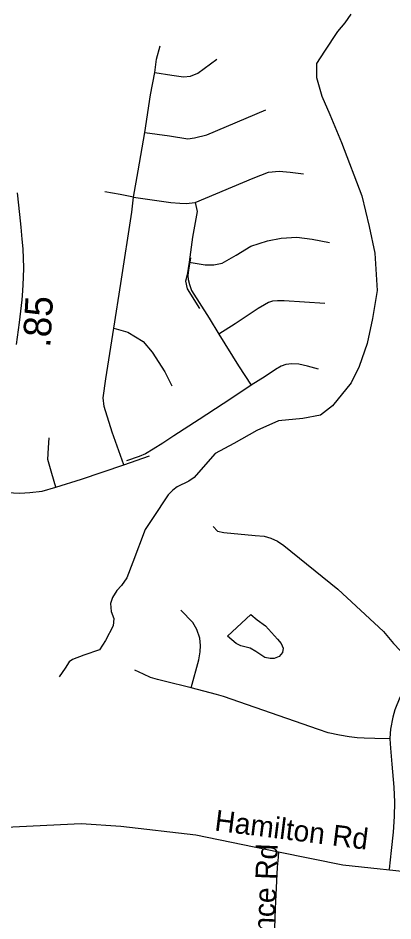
# Model space of a CAD drawing. Extents: x 1383679 to 1536984, y 460658 to 651027.
# Drawn here: x 1404214 to 1405913, y 491939 to 496032 of the extents above; entities that cross this region are included whole.
import ezdxf

# ---------------------------------------------------------------- set-up
doc = ezdxf.new("R2010")
doc.units = 0
for name, color, linetype in [('Exist Hydrographic Misc Water Feature', 7, 'Continuous'), ('Exist Road Non-System Type 51', 7, 'Continuous'), ('Exist Road Non-System Type 51 Label', 7, 'Continuous'), ('Exist Road Primary NC Attributed', 7, 'Continuous'), ('Exist Road Secondary Mileage Hundredths English Label', 7, 'Continuous'), ('Exist Road Secondary Type 51 Attributed', 7, 'Continuous'), ('Exist Road Secondary Type 51 Label', 7, 'Continuous')]:
    doc.layers.add(name, color=color, linetype=linetype)

msp = doc.modelspace()

# ---------------------------------------------------------------- linework, layer by layer
at = {"layer": 'Exist Hydrographic Misc Water Feature'}
for points in [[(1405721.5, 496049.5), (1405694.7, 496009.9), (1405662, 495970.3), (1405602.2, 495881.2), (1405567, 495826.2), (1405565.9, 495762.2), (1405590.2, 495678), (1405626.6, 495595.2), (1405680.1, 495467.8), (1405771.5, 495226.3), (1405804.8, 495087), (1405830.3, 494966.6), (1405841.1, 494796.6), (1405820.6, 494670.6), (1405796.4, 494557), (1405760.3, 494451.9), (1405722.9, 494378.8), (1405638.8, 494273.8), (1405583.9, 494231.4), (1405503.7, 494216.6), (1405393.4, 494206.5), (1405296.5, 494162.6), (1405191.3, 494103.1), (1405106.4, 494058), (1405063.4, 494008.9), (1405012.2, 493950), (1404987.9, 493932.4), (1404935.3, 493907.2), (1404915, 493892), (1404894.7, 493870.3), (1404822.4, 493763.4), (1404789.5, 493714), (1404734.5, 493565), (1404707.1, 493494.1), (1404682.4, 493460.1), (1404661.9, 493436.8), (1404641.3, 493405.2), (1404632.9, 493377.5), (1404636.1, 493341.3), (1404647.5, 493310.7), (1404644.9, 493277.1), (1404609.5, 493209.7), (1404582.7, 493168.4), (1404512.2, 493143.5), (1404459.7, 493124.9), (1404445.6, 493114.5), (1404427, 493085.4), (1404400.2, 493045.7)], [(1405162.2, 493230.6), (1405268.2, 493328.6), (1405297.7, 493304.2), (1405335.2, 493277.1), (1405390, 493216.1), (1405405.7, 493196.1), (1405415.3, 493176.3), (1405412.9, 493155.7), (1405396.5, 493138.1), (1405374.3, 493128.6), (1405356.3, 493129), (1405332.3, 493133.6), (1405290.9, 493160.7), (1405265.2, 493175.2), (1405223.4, 493185.8), (1405201.6, 493196.1), (1405162.2, 493230.6)]]:
    msp.add_lwpolyline(points, dxfattribs=at)
at = {"layer": 'Exist Road Non-System Type 51'}
msp.add_line((1404693.6, 494006.1), (1404809.3, 494047.1), dxfattribs=at)
for points in [[(1404833.2, 495785.2), (1404840.5, 495845.5), (1404857.3, 495905.8)], [(1404833.2, 495785.2), (1404910.3, 495773.2), (1404963.3, 495766), (1404994.6, 495768.4), (1405028.4, 495782.8), (1405115.1, 495845.5)], [(1404787.5, 495512.8), (1404814, 495684), (1404833.2, 495785.2)], [(1404787.5, 495512.8), (1404900.7, 495498.3), (1404982.6, 495483.9), (1405013.9, 495488.7), (1405069.3, 495503.2), (1405336.7, 495616.5)], [(1404736.9, 495219.7), (1404758.5, 495339.2), (1404787.5, 495512.8)], [(1405016.4, 495195.6), (1405278.9, 495306.5), (1405348.8, 495333), (1405397, 495337.8), (1405447.6, 495333), (1405507.8, 495325.7)], [(1404736.9, 495219.7), (1404676.7, 495231.7), (1404606.8, 495243.8)], [(1404647.9, 494625.7), (1404679.1, 494829.1), (1404729.7, 495152.2), (1404736.9, 495219.7)], [(1404736.9, 495219.7), (1404821.2, 495207.6), (1404905.5, 495195.6), (1404946.5, 495193.1), (1404975.4, 495190.7), (1405016.4, 495195.6)], [(1405016.4, 495195.6), (1405026, 495154.6), (1405004.3, 495038.8), (1404989.9, 494925.5)], [(1404989.9, 494925.5), (1405062.1, 494913.5), (1405100.7, 494913.5), (1405139.2, 494920.7), (1405201.9, 494956.9), (1405269.3, 494997.8), (1405344, 495022), (1405406.6, 495034), (1405476.5, 495038.8), (1405546.4, 495029.2), (1405625.9, 495014.7)], [(1404989.9, 494925.5), (1404980.2, 494867.7), (1404973, 494838.7), (1404980.2, 494805), (1405035.6, 494715.8)], [(1404995.9, 494944.5), (1404986.6, 494889.5), (1404983, 494864.8), (1404983.9, 494846.3), (1404990.4, 494823.4), (1405000.4, 494797.7), (1405079.4, 494671), (1405123.9, 494599)], [(1405603.9, 494738), (1405419.2, 494750.8), (1405388.9, 494750.8), (1405366.9, 494748.1), (1405348.5, 494742.6), (1405330.1, 494732.5), (1405302.6, 494715.1), (1405197.9, 494646.2), (1405123.9, 494599)], [(1404693.6, 494006.1), (1404640.6, 494155.5), (1404604.5, 494271.3), (1404599.7, 494309.9), (1404611.7, 494396.6), (1404647.9, 494625.7)], [(1404647.9, 494625.7), (1404710.5, 494608.8), (1404780.4, 494565.4), (1404821.3, 494517.2), (1404879.1, 494428), (1404910.5, 494365.3)], [(1405123.9, 494599), (1405212.6, 494455.2), (1405270.6, 494367.2)], [(1405574.9, 494440.8), (1405525, 494454.7), (1405485.6, 494462.8), (1405454.4, 494465.1), (1405427.8, 494461.6), (1405405.8, 494453.5), (1405380.2, 494438.4), (1405333.9, 494407.2), (1405270.6, 494367.2)], [(1405270.6, 494367.2), (1405245.9, 494351.6), (1405143.9, 494283.2), (1405033.9, 494212.6), (1404920.4, 494138.4), (1404869.4, 494104.8), (1404826.6, 494077.1), (1404790.6, 494057.3), (1404762.9, 494044.7), (1404704.6, 494024.3)], [(1404385.3, 493904.8), (1404366, 493967.5), (1404349.1, 494030.2), (1404351.6, 494083.2), (1404354, 494129)], [(1404385.3, 493904.8), (1404500.9, 493941), (1404693.6, 494006.1)], [(1404113.1, 493887.9), (1404163.6, 493880.7), (1404221.5, 493878.3), (1404267.2, 493880.7), (1404322.6, 493887.9), (1404385.3, 493904.8)], [(1405098, 493727.8), (1405117, 493706.1), (1405146.9, 493700.7), (1405289, 493687.1), (1405329.6, 493683), (1405359.4, 493674.9), (1405389.2, 493660), (1405417.6, 493641), (1405662.9, 493443.3), (1405870.1, 493251), (1405915, 493197.5), (1405974.9, 493134.8), (1406033.5, 493077.8)], [(1404998.4, 492995.4), (1405032.8, 493123.2), (1405039.1, 493158.5), (1405040.8, 493187.4), (1405037.6, 493221.2), (1405024.6, 493259.8), (1405005.4, 493291.9), (1404950.8, 493348.2)], [(1404998.4, 492995.4), (1404875.1, 493026.7), (1404846.2, 493033.1), (1404814.1, 493042.8), (1404782, 493057.2), (1404743.4, 493076.5)], [(1406033.5, 493077.8), (1405998.5, 493037.5), (1405960.9, 492980.4), (1405944.2, 492952.6), (1405922, 492895.5), (1405912.2, 492862.2), (1405901.1, 492809.2), (1405898.4, 492767.5), (1405898.5, 492764.8)], [(1405898.5, 492764.8), (1405830.6, 492766.9), (1405781.9, 492767.8), (1405751.4, 492769.5), (1405714.4, 492774.3), (1405670.9, 492780.8), (1405619.5, 492792), (1405576.1, 492806.4), (1405145.2, 492955.9), (1405113.1, 492965.6), (1405084.1, 492973.7), (1404998.4, 492995.4)], [(1405898.5, 492764.8), (1405901.1, 492723), (1405908.1, 492649.2), (1405916.4, 492546.2), (1405920.6, 492478.1), (1405919.1, 492412.7), (1405913.6, 492341.8), (1405905.2, 492258.2), (1405896.1, 492173.4)], [(1405393.4, 492253), (1405392.3, 492229), (1405388, 492182.6), (1405379.2, 491995.8), (1405374.5, 491860.5), (1405360.2, 491455.4), (1405351.2, 491220.4)]]:
    msp.add_lwpolyline(points, dxfattribs=at)
at = {"layer": 'Exist Road Primary NC Attributed'}
msp.add_lwpolyline([(1404205.8, 494551.5), (1404220.5, 494651.9), (1404232, 494754.1), (1404235, 494794.9), (1404237.9, 494853.8), (1404239, 494901.3), (1404238.3, 494941.5), (1404236.6, 494985.9), (1404232.6, 495029.6), (1404227.6, 495083.4), (1404221.7, 495141), (1404210.7, 495239.2)], dxfattribs=at)
at = {"layer": 'Exist Road Secondary Type 51 Attributed'}
msp.add_lwpolyline([(1404032, 492358.1), (1404499.3, 492380.2), (1404680.1, 492368.8), (1405019.1, 492329.2), (1405393.4, 492253), (1405685.9, 492193.5), (1406053.2, 492153.9), (1406164.6, 492153), (1406804.8, 492097.4), (1407368.4, 492095.5), (1407948.6, 492098.3), (1408799.7, 492119), (1408932.4, 492114.8), (1408994.6, 492092.2), (1409085, 492018.7), (1409271.5, 491837.7), (1409384.5, 491769.8), (1409469.2, 491713.2), (1409888.6, 491601.5), (1410060.1, 491547.4)], dxfattribs=at)

# ---------------------------------------------------------------- texts
at = {"layer": 'Exist Road Non-System Type 51 Label'}
msp.add_text('S J Lawrence Rd', height=95, rotation=87.6389, dxfattribs=at).set_placement((1405350.8, 491320.2))
at = {"layer": 'Exist Road Secondary Mileage Hundredths English Label'}
msp.add_text('.85', height=125, rotation=86.6742, dxfattribs=at).set_placement((1404359.2, 494536.4))
at = {"layer": 'Exist Road Secondary Type 51 Label'}
msp.add_text('Hamilton Rd', height=95, rotation=352.8352, dxfattribs=at).set_placement((1405101.1, 492349.2))

doc.saveas('drawing.dxf')
